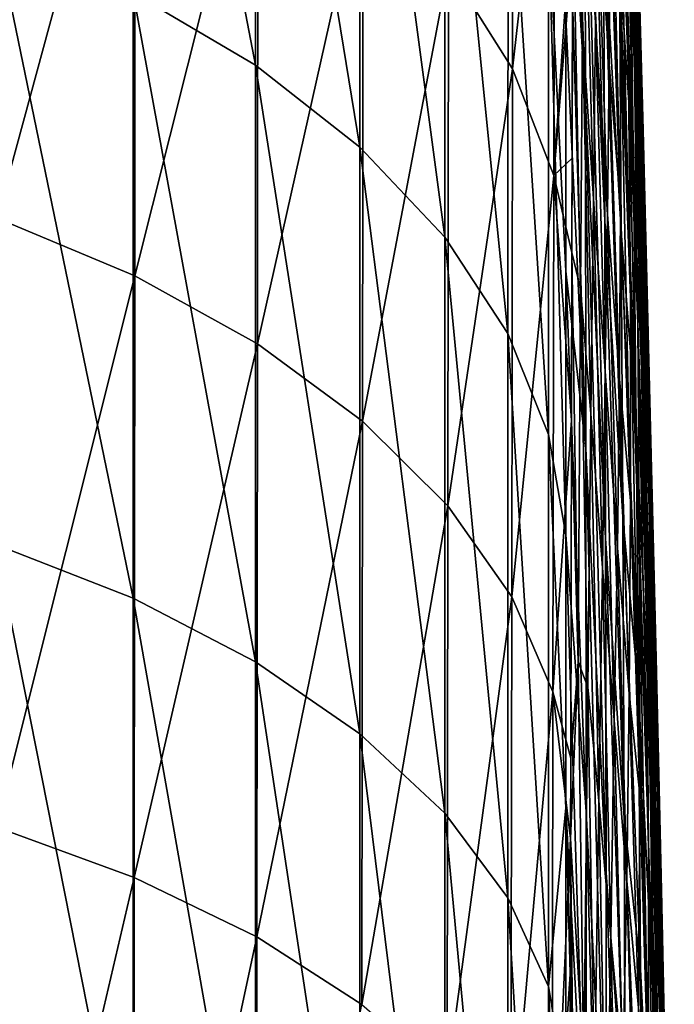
# Model space of a CAD drawing. Header units: metres. Extents: x -22 to 72, y -222 to 22.
# Tile 406 of 410: x 70.54 to 72.16, y 9.88 to 12.31. Entities that reach past the tile are written whole.
import ezdxf

# ---------------------------------------------------------------- set-up
doc = ezdxf.new("R2010")
doc.units = ezdxf.units.M
doc.layers.add('solid_509499_SW0002_01', color=7, linetype='CONTINUOUS')

msp = doc.modelspace()

# ---------------------------------------------------------------- linework, layer by layer
at = {"layer": 'solid_509499_SW0002_01'}
for points in [[(70.823746, 12.376249, 51.914585), (70.823776, 13.768952, 53.089268), (71.125404, 12.198057, 52.146168)], [(70.823776, 13.768952, 53.089268), (71.125435, 13.570704, 53.303917), (71.125404, 12.198057, 52.146168)], [(71.936096, 13.672876, 58.500755), (71.984238, 12.554949, 59.706535), (71.987038, 11.813979, 58.868626)], [(71.938133, 12.912859, 57.617302), (71.936096, 13.672876, 58.500755), (71.987038, 11.813979, 58.868626)], [(71.125404, 12.198057, 52.146168), (71.125435, 13.570704, 53.303917), (71.383301, 11.995923, 52.408871)], [(71.125435, 13.570704, 53.303917), (71.383339, 13.345822, 53.547417), (71.383301, 11.995923, 52.408871)], [(72.033249, 13.588424, 66.653259), (72.059914, 12.810053, 68.013206), (72.071213, 12.286822, 67.180344)], [(72.042542, 13.072153, 65.771751), (72.033249, 13.588424, 66.653259), (72.071213, 12.286822, 67.180344)], [(71.891129, 12.913919, 55.32803), (71.891228, 13.485267, 55.937668), (71.93972, 12.105434, 56.777237)], [(71.891228, 13.485267, 55.937668), (71.938133, 12.912859, 57.617302), (71.93972, 12.105434, 56.777237)], [(71.601791, 12.439384, 82.782433), (71.759697, 12.188575, 82.484985), (71.7621, 13.398686, 81.375877)], [(71.7621, 13.398686, 81.375877), (71.759697, 12.188575, 82.484985), (71.864365, 13.110244, 81.088371)], [(71.997192, 13.388395, 75.994904), (72.000168, 12.96102, 76.535797), (72.026024, 12.293611, 75.990044)], [(72.022408, 12.78368, 75.372925), (71.997192, 13.388395, 75.994904), (72.026024, 12.293611, 75.990044)], [(72.029007, 13.362249, 73.325073), (72.039307, 12.744676, 74.045219), (72.060478, 12.189832, 73.363426)], [(72.048576, 12.867214, 72.581108), (72.029007, 13.362249, 73.325073), (72.060478, 12.189832, 73.363426)], [(71.383301, 11.995923, 52.408871), (71.383339, 13.345822, 53.547417), (71.592377, 11.773809, 52.69754)], [(71.383339, 13.345822, 53.547417), (71.592422, 13.098712, 53.814991), (71.592377, 11.773809, 52.69754)], [(72.047531, 13.304113, 68.862236), (72.067886, 12.552633, 70.034973), (72.082146, 12.03791, 69.248238)], [(72.059914, 12.810053, 68.013206), (72.047531, 13.304113, 68.862236), (72.082146, 12.03791, 69.248238)], [(72.016769, 13.29033, 74.732285), (72.022408, 12.78368, 75.372925), (72.046181, 12.174357, 74.754227)], [(72.039307, 12.744676, 74.045219), (72.016769, 13.29033, 74.732285), (72.046181, 12.174357, 74.754227)], [(70.48835, 13.23308, 83.722015), (70.487343, 11.820639, 84.808525), (70.828888, 13.074386, 83.534485)], [(71.908249, 12.624433, 80.981422), (71.932129, 12.286229, 80.385384), (71.909882, 13.229339, 80.365494)], [(71.909882, 13.229339, 80.365494), (71.932129, 12.286229, 80.385384), (71.935791, 12.77364, 79.796211)], [(71.980812, 13.251794, 60.581791), (72.023262, 12.452865, 62.16013), (72.027969, 11.787945, 61.318478)], [(71.984238, 12.554949, 59.706535), (71.980812, 13.251794, 60.581791), (72.027969, 11.787945, 61.318478)], [(71.935791, 12.77364, 79.796211), (71.96402, 12.301952, 79.107048), (71.938713, 13.159308, 79.290352)], [(71.938713, 13.159308, 79.290352), (71.96402, 12.301952, 79.107048), (71.968376, 12.651888, 78.558372)], [(71.759697, 12.188575, 82.484985), (71.861725, 11.9261, 82.173515), (71.864365, 13.110244, 81.088371)], [(71.864365, 13.110244, 81.088371), (71.861725, 11.9261, 82.173515), (71.908249, 12.624433, 80.981422)], [(71.592377, 11.773809, 52.69754), (71.592422, 13.098712, 53.814991), (71.748543, 11.536068, 53.006527)], [(71.592422, 13.098712, 53.814991), (71.748596, 12.834217, 54.101398), (71.748543, 11.536068, 53.006527)], [(70.487343, 11.820639, 84.808525), (70.827721, 11.678723, 84.607719), (70.828888, 13.074386, 83.534485)], [(70.828888, 13.074386, 83.534485), (70.827721, 11.678723, 84.607719), (71.13179, 12.88667, 83.312378)], [(72.017761, 13.077444, 63.032307), (72.050903, 12.520374, 64.911209), (72.058342, 11.933513, 64.073837)], [(72.023262, 12.452865, 62.16013), (72.017761, 13.077444, 63.032307), (72.058342, 11.933513, 64.073837)], [(72.042542, 13.072153, 65.771751), (72.071213, 12.286822, 67.180344), (72.081436, 11.734462, 66.365562)], [(72.050903, 12.520374, 64.911209), (72.042542, 13.072153, 65.771751), (72.081436, 11.734462, 66.365562)], [(72.052444, 13.045321, 70.833733), (72.066887, 12.357474, 71.844505), (72.083931, 11.83262, 71.116493)], [(72.067886, 12.552633, 70.034973), (72.052444, 13.045321, 70.833733), (72.083931, 11.83262, 71.116493)], [(71.968376, 12.651888, 78.558372), (71.998245, 12.200803, 77.67025), (71.971313, 12.979148, 78.047585)], [(71.971313, 12.979148, 78.047585), (71.998245, 12.200803, 77.67025), (72.000259, 12.574145, 77.095772)], [(72.02623, 11.848681, 76.630295), (72.026024, 12.293611, 75.990044), (72.000168, 12.96102, 76.535797)], [(72.000259, 12.574145, 77.095772), (72.02623, 11.848681, 76.630295), (72.000168, 12.96102, 76.535797)], [(71.89106, 12.315108, 54.745453), (71.891129, 12.913919, 55.32803), (71.940857, 11.252901, 55.983265)], [(71.891129, 12.913919, 55.32803), (71.93972, 12.105434, 56.777237), (71.940857, 11.252901, 55.983265)], [(71.938133, 12.912859, 57.617302), (71.987038, 11.813979, 58.868626), (71.98922, 11.030635, 58.07058)], [(71.93972, 12.105434, 56.777237), (71.938133, 12.912859, 57.617302), (71.98922, 11.030635, 58.07058)], [(70.827721, 11.678723, 84.607719), (71.130432, 11.5109, 84.369987), (71.13179, 12.88667, 83.312378)], [(71.13179, 12.88667, 83.312378), (71.130432, 11.5109, 84.369987), (71.391113, 12.673612, 83.060043)], [(72.048576, 12.867214, 72.581108), (72.060478, 12.189832, 73.363426), (72.080284, 11.625388, 72.687828)], [(72.066887, 12.357474, 71.844505), (72.048576, 12.867214, 72.581108), (72.080284, 11.625388, 72.687828)], [(71.748543, 11.536068, 53.006527), (71.748596, 12.834217, 54.101398), (71.84874, 11.287358, 53.329769)], [(71.748596, 12.834217, 54.101398), (71.848801, 12.557522, 54.401024), (71.84874, 11.287358, 53.329769)], [(72.059914, 12.810053, 68.013206), (72.082146, 12.03791, 69.248238), (72.095207, 11.500927, 68.475082)], [(72.071213, 12.286822, 67.180344), (72.059914, 12.810053, 68.013206), (72.095207, 11.500927, 68.475082)], [(71.932129, 12.286229, 80.385384), (71.959213, 11.8681, 79.705887), (71.935791, 12.77364, 79.796211)], [(71.935791, 12.77364, 79.796211), (71.959213, 11.8681, 79.705887), (71.96402, 12.301952, 79.107048)], [(72.022408, 12.78368, 75.372925), (72.026024, 12.293611, 75.990044), (72.0504, 11.624724, 75.445824)], [(72.046181, 12.174357, 74.754227), (72.022408, 12.78368, 75.372925), (72.0504, 11.624724, 75.445824)], [(72.039307, 12.744676, 74.045219), (72.046181, 12.174357, 74.754227), (72.068504, 11.560111, 74.139389)], [(72.060478, 12.189832, 73.363426), (72.039307, 12.744676, 74.045219), (72.068504, 11.560111, 74.139389)], [(71.130432, 11.5109, 84.369987), (71.389542, 11.320457, 84.099976), (71.391113, 12.673612, 83.060043)], [(71.391113, 12.673612, 83.060043), (71.389542, 11.320457, 84.099976), (71.601791, 12.439384, 82.782433)], [(71.96402, 12.301952, 79.107048), (71.994141, 11.829342, 78.27182), (71.968376, 12.651888, 78.558372)], [(71.968376, 12.651888, 78.558372), (71.994141, 11.829342, 78.27182), (71.998245, 12.200803, 77.67025)], [(71.861725, 11.9261, 82.173515), (71.907906, 12.491848, 81.108818), (71.908249, 12.624433, 80.981422)], [(71.906044, 11.735909, 81.7882), (71.927307, 11.64721, 81.09436), (71.908249, 12.624433, 80.981422)], [(71.906593, 11.968211, 81.587517), (71.906044, 11.735909, 81.7882), (71.908249, 12.624433, 80.981422)], [(71.906593, 11.968211, 81.587517), (71.908249, 12.624433, 80.981422), (71.907906, 12.491848, 81.108818)], [(71.908249, 12.624433, 80.981422), (71.927307, 11.64721, 81.09436), (71.932129, 12.286229, 80.385384)], [(71.998245, 12.200803, 77.67025), (72.02623, 11.848681, 76.630295), (72.000259, 12.574145, 77.095772)], [(71.84874, 11.287358, 53.329769), (71.848801, 12.557522, 54.401024), (71.890976, 11.040292, 53.666359)], [(71.848801, 12.557522, 54.401024), (71.89106, 12.315108, 54.745453), (71.891006, 11.690126, 54.191166)], [(71.848801, 12.557522, 54.401024), (71.891006, 11.690126, 54.191166), (71.890976, 11.040292, 53.666359)], [(71.984238, 12.554949, 59.706535), (72.027969, 11.787945, 61.318478), (72.031898, 11.08384, 60.509686)], [(71.987038, 11.813979, 58.868626), (71.984238, 12.554949, 59.706535), (72.031898, 11.08384, 60.509686)], [(72.067886, 12.552633, 70.034973), (72.083931, 11.83262, 71.116493), (72.099716, 11.292303, 70.398277)], [(72.082146, 12.03791, 69.248238), (72.067886, 12.552633, 70.034973), (72.099716, 11.292303, 70.398277)], [(70.484215, 11.016275, 50.660713), (70.484238, 12.527008, 51.718658), (70.82373, 10.883712, 50.869381)], [(70.484238, 12.527008, 51.718658), (70.823746, 12.376249, 51.914585), (70.82373, 10.883712, 50.869381)], [(72.050903, 12.520374, 64.911209), (72.081436, 11.734462, 66.365562), (72.090591, 11.153131, 65.570702)], [(72.058342, 11.933513, 64.073837), (72.050903, 12.520374, 64.911209), (72.090591, 11.153131, 65.570702)], [(71.861725, 11.9261, 82.173515), (71.906593, 11.968211, 81.587517), (71.907906, 12.491848, 81.108818)], [(72.023262, 12.452865, 62.16013), (72.058342, 11.933513, 64.073837), (72.064842, 11.312135, 63.261749)], [(72.027969, 11.787945, 61.318478), (72.023262, 12.452865, 62.16013), (72.064842, 11.312135, 63.261749)], [(71.389542, 11.320457, 84.099976), (71.599983, 11.111123, 83.802971), (71.601791, 12.439384, 82.782433)], [(71.601791, 12.439384, 82.782433), (71.599983, 11.111123, 83.802971), (71.759697, 12.188575, 82.484985)], [(70.82373, 10.883712, 50.869381), (70.823746, 12.376249, 51.914585), (71.125389, 10.727021, 51.11602)], [(70.823746, 12.376249, 51.914585), (71.125404, 12.198057, 52.146168), (71.125389, 10.727021, 51.11602)], [(72.066887, 12.357474, 71.844505), (72.080284, 11.625388, 72.687828), (72.098717, 11.050975, 72.019295)], [(72.083931, 11.83262, 71.116493), (72.066887, 12.357474, 71.844505), (72.098717, 11.050975, 72.019295)], [(71.891006, 11.690126, 54.191166), (71.89106, 12.315108, 54.745453), (71.940857, 11.252901, 55.983265)], [(71.927307, 11.64721, 81.09436), (71.953041, 11.338548, 80.387215), (71.932129, 12.286229, 80.385384)], [(71.932129, 12.286229, 80.385384), (71.953041, 11.338548, 80.387215), (71.959213, 11.8681, 79.705887)], [(71.959213, 11.8681, 79.705887), (71.988029, 11.443, 78.912613), (71.96402, 12.301952, 79.107048)], [(71.96402, 12.301952, 79.107048), (71.988029, 11.443, 78.912613), (71.994141, 11.829342, 78.27182)], [(72.05072, 11.123763, 76.163803), (72.0504, 11.624724, 75.445824), (72.026024, 12.293611, 75.990044)], [(72.02623, 11.848681, 76.630295), (72.05072, 11.123763, 76.163803), (72.026024, 12.293611, 75.990044)], [(72.071213, 12.286822, 67.180344), (72.095207, 11.500927, 68.475082), (72.107086, 10.941554, 67.717033)], [(72.081436, 11.734462, 66.365562), (72.071213, 12.286822, 67.180344), (72.107086, 10.941554, 67.717033)], [(71.125389, 10.727021, 51.11602), (71.125404, 12.198057, 52.146168), (71.383293, 10.549274, 51.395802)], [(71.125404, 12.198057, 52.146168), (71.383301, 11.995923, 52.408871), (71.383293, 10.549274, 51.395802)], [(71.599983, 11.111123, 83.802971), (71.757629, 10.887002, 83.484802), (71.759697, 12.188575, 82.484985)], [(71.759697, 12.188575, 82.484985), (71.757629, 10.887002, 83.484802), (71.861725, 11.9261, 82.173515)], [(71.994141, 11.829342, 78.27182), (72.02372, 11.423559, 77.289024), (71.998245, 12.200803, 77.67025)], [(71.998245, 12.200803, 77.67025), (72.02372, 11.423559, 77.289024), (72.02623, 11.848681, 76.630295)], [(72.060478, 12.189832, 73.363426), (72.068504, 11.560111, 74.139389), (72.089394, 10.940642, 73.528969)], [(72.080284, 11.625388, 72.687828), (72.060478, 12.189832, 73.363426), (72.089394, 10.940642, 73.528969)], [(72.046181, 12.174357, 74.754227), (72.0504, 11.624724, 75.445824), (72.073303, 10.954225, 74.903351)], [(72.068504, 11.560111, 74.139389), (72.046181, 12.174357, 74.754227), (72.073303, 10.954225, 74.903351)], [(71.93972, 12.105434, 56.777237), (71.98922, 11.030635, 58.07058), (71.990776, 10.206832, 57.314754)], [(71.940857, 11.252901, 55.983265), (71.93972, 12.105434, 56.777237), (71.990776, 10.206832, 57.314754)], [(72.082146, 12.03791, 69.248238), (72.099716, 11.292303, 70.398277), (72.114235, 10.736239, 69.691002)], [(72.095207, 11.500927, 68.475082), (72.082146, 12.03791, 69.248238), (72.114235, 10.736239, 69.691002)], [(71.383293, 10.549274, 51.395802), (71.383301, 11.995923, 52.408871), (71.592377, 10.353954, 51.703239)], [(71.383301, 11.995923, 52.408871), (71.592377, 11.773809, 52.69754), (71.592377, 10.353954, 51.703239)], [(71.861725, 11.9261, 82.173515), (71.906044, 11.735909, 81.7882), (71.906593, 11.968211, 81.587517)], [(71.757629, 10.887002, 83.484802), (71.859398, 10.652483, 83.151695), (71.861725, 11.9261, 82.173515)], [(71.861725, 11.9261, 82.173515), (71.859398, 10.652483, 83.151695), (71.905121, 11.322745, 82.128563)], [(71.861725, 11.9261, 82.173515), (71.905121, 11.322745, 82.128563), (71.906044, 11.735909, 81.7882)], [(72.058342, 11.933513, 64.073837), (72.090591, 11.153131, 65.570702), (72.098663, 10.543104, 64.797546)], [(72.064842, 11.312135, 63.261749), (72.058342, 11.933513, 64.073837), (72.098663, 10.543104, 64.797546)], [(71.953041, 11.338548, 80.387215), (71.9814, 10.958553, 79.598816), (71.959213, 11.8681, 79.705887)], [(71.959213, 11.8681, 79.705887), (71.9814, 10.958553, 79.598816), (71.988029, 11.443, 78.912613)], [(72.02372, 11.423559, 77.289024), (72.05072, 11.123763, 76.163803), (72.02623, 11.848681, 76.630295)], [(71.988029, 11.443, 78.912613), (72.018509, 11.007467, 77.9776), (71.994141, 11.829342, 78.27182)], [(71.994141, 11.829342, 78.27182), (72.018509, 11.007467, 77.9776), (72.02372, 11.423559, 77.289024)], [(72.083931, 11.83262, 71.116493), (72.098717, 11.050975, 72.019295), (72.115791, 10.466263, 71.358681)], [(72.099716, 11.292303, 70.398277), (72.083931, 11.83262, 71.116493), (72.115791, 10.466263, 71.358681)], [(70.487343, 11.820639, 84.808525), (70.486618, 10.319378, 85.768608), (70.827721, 11.678723, 84.607719)], [(71.987038, 11.813979, 58.868626), (72.031898, 11.08384, 60.509686), (72.035042, 10.341864, 59.735958)], [(71.98922, 11.030635, 58.07058), (71.987038, 11.813979, 58.868626), (72.035042, 10.341864, 59.735958)], [(71.592377, 11.773809, 52.69754), (71.748543, 11.536068, 53.006527), (71.748543, 10.144889, 52.03231)], [(71.592377, 10.353954, 51.703239), (71.592377, 11.773809, 52.69754), (71.748543, 10.144889, 52.03231)], [(72.027969, 11.787945, 61.318478), (72.064842, 11.312135, 63.261749), (72.070419, 10.656942, 62.47694)], [(72.031898, 11.08384, 60.509686), (72.027969, 11.787945, 61.318478), (72.070419, 10.656942, 62.47694)], [(71.905121, 11.322745, 82.128563), (71.921432, 10.726868, 81.977768), (71.906044, 11.735909, 81.7882)], [(71.906044, 11.735909, 81.7882), (71.921432, 10.726868, 81.977768), (71.927307, 11.64721, 81.09436)], [(72.081436, 11.734462, 66.365562), (72.107086, 10.941554, 67.717033), (72.117775, 10.359753, 66.975533)], [(72.090591, 11.153131, 65.570702), (72.081436, 11.734462, 66.365562), (72.117775, 10.359753, 66.975533)], [(70.486618, 10.319378, 85.768608), (70.826843, 10.195354, 85.556046), (70.827721, 11.678723, 84.607719)], [(70.827721, 11.678723, 84.607719), (70.826843, 10.195354, 85.556046), (71.130432, 11.5109, 84.369987)], [(71.890976, 11.040292, 53.666359), (71.891006, 11.690126, 54.191166), (71.941536, 10.357738, 55.237923)], [(71.891006, 11.690126, 54.191166), (71.940857, 11.252901, 55.983265), (71.941536, 10.357738, 55.237923)], [(71.921432, 10.726868, 81.977768), (71.94516, 10.664433, 81.181137), (71.927307, 11.64721, 81.09436)], [(71.927307, 11.64721, 81.09436), (71.94516, 10.664433, 81.181137), (71.953041, 11.338548, 80.387215)], [(72.073723, 10.399476, 75.696205), (72.073303, 10.954225, 74.903351), (72.0504, 11.624724, 75.445824)], [(72.05072, 11.123763, 76.163803), (72.073723, 10.399476, 75.696205), (72.0504, 11.624724, 75.445824)], [(72.080284, 11.625388, 72.687828), (72.089394, 10.940642, 73.528969), (72.108849, 10.315676, 72.923492)], [(72.098717, 11.050975, 72.019295), (72.080284, 11.625388, 72.687828), (72.108849, 10.315676, 72.923492)], [(72.068504, 11.560111, 74.139389), (72.073303, 10.954225, 74.903351), (72.094727, 10.28198, 74.362839)], [(72.089394, 10.940642, 73.528969), (72.068504, 11.560111, 74.139389), (72.094727, 10.28198, 74.362839)], [(71.748543, 11.536068, 53.006527), (71.84874, 11.287358, 53.329769), (71.848732, 9.926177, 52.376564)], [(71.748543, 10.144889, 52.03231), (71.748543, 11.536068, 53.006527), (71.848732, 9.926177, 52.376564)], [(70.826843, 10.195354, 85.556046), (71.129372, 10.048726, 85.304459), (71.130432, 11.5109, 84.369987)], [(71.130432, 11.5109, 84.369987), (71.129372, 10.048726, 85.304459), (71.389542, 11.320457, 84.099976)], [(72.095207, 11.500927, 68.475082), (72.114235, 10.736239, 69.691002), (72.127495, 10.16421, 68.995773)], [(72.107086, 10.941554, 67.717033), (72.095207, 11.500927, 68.475082), (72.127495, 10.16421, 68.995773)], [(71.9814, 10.958553, 79.598816), (72.010742, 10.583389, 78.706062), (71.988029, 11.443, 78.912613)], [(71.988029, 11.443, 78.912613), (72.010742, 10.583389, 78.706062), (72.018509, 11.007467, 77.9776)], [(72.018509, 11.007467, 77.9776), (72.047737, 10.647767, 76.903473), (72.02372, 11.423559, 77.289024)], [(72.02372, 11.423559, 77.289024), (72.047737, 10.647767, 76.903473), (72.05072, 11.123763, 76.163803)], [(71.94516, 10.664433, 81.181137), (71.972832, 10.383947, 80.365753), (71.953041, 11.338548, 80.387215)], [(71.953041, 11.338548, 80.387215), (71.972832, 10.383947, 80.365753), (71.9814, 10.958553, 79.598816)], [(71.129372, 10.048726, 85.304459), (71.388275, 9.882364, 85.018791), (71.389542, 11.320457, 84.099976)], [(71.389542, 11.320457, 84.099976), (71.388275, 9.882364, 85.018791), (71.599983, 11.111123, 83.802971)], [(71.859398, 10.652483, 83.151695), (71.903419, 10.489614, 82.756012), (71.905121, 11.322745, 82.128563)], [(71.903419, 10.489614, 82.756012), (71.921432, 10.726868, 81.977768), (71.905121, 11.322745, 82.128563)], [(72.064842, 11.312135, 63.261749), (72.098663, 10.543104, 64.797546), (72.105659, 9.904773, 64.047768)], [(72.070419, 10.656942, 62.47694), (72.064842, 11.312135, 63.261749), (72.105659, 9.904773, 64.047768)], [(71.848732, 9.926177, 52.376564), (71.84874, 11.287358, 53.329769), (71.890968, 10.366997, 53.172115)], [(71.84874, 11.287358, 53.329769), (71.890976, 11.040292, 53.666359), (71.890968, 10.366997, 53.172115)], [(72.099716, 11.292303, 70.398277), (72.115791, 10.466263, 71.358681), (72.1315, 9.870964, 70.70681)], [(72.114235, 10.736239, 69.691002), (72.099716, 11.292303, 70.398277), (72.1315, 9.870964, 70.70681)], [(71.940857, 11.252901, 55.983265), (71.990776, 10.206832, 57.314754), (71.991707, 9.344646, 56.60334)], [(71.941536, 10.357738, 55.237923), (71.940857, 11.252901, 55.983265), (71.991707, 9.344646, 56.60334)], [(72.090591, 11.153131, 65.570702), (72.117775, 10.359753, 66.975533), (72.127281, 9.755574, 66.251968)], [(72.098663, 10.543104, 64.797546), (72.090591, 11.153131, 65.570702), (72.127281, 9.755574, 66.251968)], [(72.047737, 10.647767, 76.903473), (72.073723, 10.399476, 75.696205), (72.05072, 11.123763, 76.163803)], [(71.388275, 9.882364, 85.018791), (71.598488, 9.69953, 84.704628), (71.599983, 11.111123, 83.802971)], [(71.599983, 11.111123, 83.802971), (71.598488, 9.69953, 84.704628), (71.757629, 10.887002, 83.484802)], [(72.031898, 11.08384, 60.509686), (72.070419, 10.656942, 62.47694), (72.075066, 9.968769, 61.721317)], [(72.035042, 10.341864, 59.735958), (72.031898, 11.08384, 60.509686), (72.075066, 9.968769, 61.721317)], [(72.098717, 11.050975, 72.019295), (72.108849, 10.315676, 72.923492), (72.126854, 9.684958, 72.323486)], [(72.115791, 10.466263, 71.358681), (72.098717, 11.050975, 72.019295), (72.126854, 9.684958, 72.323486)], [(71.890968, 10.366997, 53.172115), (71.890976, 11.040292, 53.666359), (71.941765, 9.422589, 54.543545)], [(71.890976, 11.040292, 53.666359), (71.941536, 10.357738, 55.237923), (71.941765, 9.422589, 54.543545)], [(71.98922, 11.030635, 58.07058), (72.035042, 10.341864, 59.735958), (72.037399, 9.563475, 58.999359)], [(71.990776, 10.206832, 57.314754), (71.98922, 11.030635, 58.07058), (72.037399, 9.563475, 58.999359)], [(70.484184, 9.416721, 49.742493), (70.484215, 11.016275, 50.660713), (70.823715, 9.30343, 49.962208)], [(70.484215, 11.016275, 50.660713), (70.82373, 10.883712, 50.869381), (70.823715, 9.30343, 49.962208)], [(72.010742, 10.583389, 78.706062), (72.041489, 10.186903, 77.675011), (72.018509, 11.007467, 77.9776)], [(72.018509, 11.007467, 77.9776), (72.041489, 10.186903, 77.675011), (72.047737, 10.647767, 76.903473)], [(71.972832, 10.383947, 80.365753), (72.002357, 10.046319, 79.473755), (71.9814, 10.958553, 79.598816)], [(71.9814, 10.958553, 79.598816), (72.002357, 10.046319, 79.473755), (72.010742, 10.583389, 78.706062)], [(72.095245, 9.675902, 75.227379), (72.094727, 10.28198, 74.362839), (72.073303, 10.954225, 74.903351)], [(72.073723, 10.399476, 75.696205), (72.095245, 9.675902, 75.227379), (72.073303, 10.954225, 74.903351)], [(72.089394, 10.940642, 73.528969), (72.094727, 10.28198, 74.362839), (72.114677, 9.607865, 73.824486)], [(72.108849, 10.315676, 72.923492), (72.089394, 10.940642, 73.528969), (72.114677, 9.607865, 73.824486)], [(72.107086, 10.941554, 67.717033), (72.127495, 10.16421, 68.995773), (72.139496, 9.576059, 68.31366)], [(72.117775, 10.359753, 66.975533), (72.107086, 10.941554, 67.717033), (72.139496, 9.576059, 68.31366)], [(70.823715, 9.30343, 49.962208), (70.82373, 10.883712, 50.869381), (71.125389, 9.169511, 50.221905)], [(70.82373, 10.883712, 50.869381), (71.125389, 10.727021, 51.11602), (71.125389, 9.169511, 50.221905)], [(71.598488, 9.69953, 84.704628), (71.75589, 9.503804, 84.368126), (71.757629, 10.887002, 83.484802)], [(71.757629, 10.887002, 83.484802), (71.75589, 9.503804, 84.368126), (71.859398, 10.652483, 83.151695)], [(72.114235, 10.736239, 69.691002), (72.1315, 9.870964, 70.70681), (72.145844, 9.264837, 70.064461)], [(72.127495, 10.16421, 68.995773), (72.114235, 10.736239, 69.691002), (72.145844, 9.264837, 70.064461)], [(71.125389, 10.727021, 51.11602), (71.383293, 10.549274, 51.395802), (71.383308, 9.01759, 50.516502)], [(71.125389, 9.169511, 50.221905), (71.125389, 10.727021, 51.11602), (71.383308, 9.01759, 50.516502)], [(71.903038, 10.291398, 82.894699), (71.935707, 9.718751, 82.130684), (71.921432, 10.726868, 81.977768)], [(71.903419, 10.489614, 82.756012), (71.903038, 10.291398, 82.894699), (71.921432, 10.726868, 81.977768)], [(71.921432, 10.726868, 81.977768), (71.935707, 9.718751, 82.130684), (71.94516, 10.664433, 81.181137)], [(71.935707, 9.718751, 82.130684), (71.962013, 9.671824, 81.237503), (71.94516, 10.664433, 81.181137)], [(71.94516, 10.664433, 81.181137), (71.962013, 9.671824, 81.237503), (71.972832, 10.383947, 80.365753)], [(72.070419, 10.656942, 62.47694), (72.105659, 9.904773, 64.047768), (72.11158, 9.238639, 63.322964)], [(72.075066, 9.968769, 61.721317), (72.070419, 10.656942, 62.47694), (72.11158, 9.238639, 63.322964)], [(71.75589, 9.503804, 84.368126), (71.857399, 9.299021, 84.015884), (71.859398, 10.652483, 83.151695)], [(71.859398, 10.652483, 83.151695), (71.857399, 9.299021, 84.015884), (71.903038, 10.291398, 82.894699)], [(71.859398, 10.652483, 83.151695), (71.903038, 10.291398, 82.894699), (71.903419, 10.489614, 82.756012)], [(72.041489, 10.186903, 77.675011), (72.070297, 9.873771, 76.513191), (72.047737, 10.647767, 76.903473)], [(72.047737, 10.647767, 76.903473), (72.070297, 9.873771, 76.513191), (72.073723, 10.399476, 75.696205)], [(72.002357, 10.046319, 79.473755), (72.032158, 9.724056, 78.486465), (72.010742, 10.583389, 78.706062)], [(72.010742, 10.583389, 78.706062), (72.032158, 9.724056, 78.486465), (72.041489, 10.186903, 77.675011)], [(71.383293, 10.549274, 51.395802), (71.592377, 10.353954, 51.703239), (71.592407, 8.850643, 50.840221)], [(71.383308, 9.01759, 50.516502), (71.383293, 10.549274, 51.395802), (71.592407, 8.850643, 50.840221)], [(72.098663, 10.543104, 64.797546), (72.127281, 9.755574, 66.251968), (72.135597, 9.129162, 65.547661)], [(72.105659, 9.904773, 64.047768), (72.098663, 10.543104, 64.797546), (72.135597, 9.129162, 65.547661)], [(72.115791, 10.466263, 71.358681), (72.126854, 9.684958, 72.323486), (72.143425, 9.048261, 71.729446)], [(72.1315, 9.870964, 70.70681), (72.115791, 10.466263, 71.358681), (72.143425, 9.048261, 71.729446)], [(72.070297, 9.873771, 76.513191), (72.095245, 9.675902, 75.227379), (72.073723, 10.399476, 75.696205)], [(71.848732, 9.926177, 52.376564), (71.890968, 10.366997, 53.172115), (71.890976, 9.671658, 52.709457)], [(71.890968, 10.366997, 53.172115), (71.941765, 9.422589, 54.543545), (71.941536, 8.450263, 53.902264)], [(71.890976, 9.671658, 52.709457), (71.890968, 10.366997, 53.172115), (71.941536, 8.450263, 53.902264)], [(71.962013, 9.671824, 81.237503), (71.991486, 9.42416, 80.319519), (71.972832, 10.383947, 80.365753)], [(71.972832, 10.383947, 80.365753), (71.991486, 9.42416, 80.319519), (72.002357, 10.046319, 79.473755)], [(71.592377, 10.353954, 51.703239), (71.748543, 10.144889, 52.03231), (71.748589, 8.671945, 51.186722)], [(71.592407, 8.850643, 50.840221), (71.592377, 10.353954, 51.703239), (71.748589, 8.671945, 51.186722)], [(71.941536, 10.357738, 55.237923), (71.991707, 9.344646, 56.60334), (71.99202, 8.446307, 55.938339)], [(71.941765, 9.422589, 54.543545), (71.941536, 10.357738, 55.237923), (71.99202, 8.446307, 55.938339)], [(72.035042, 10.341864, 59.735958), (72.075066, 9.968769, 61.721317), (72.078781, 9.248579, 60.99667)], [(72.037399, 9.563475, 58.999359), (72.035042, 10.341864, 59.735958), (72.078781, 9.248579, 60.99667)], [(72.117775, 10.359753, 66.975533), (72.139496, 9.576059, 68.31366), (72.15023, 8.971696, 67.64566)], [(72.127281, 9.755574, 66.251968), (72.117775, 10.359753, 66.975533), (72.15023, 8.971696, 67.64566)], [(70.486618, 10.319378, 85.768608), (70.486092, 8.740569, 86.595108), (70.826843, 10.195354, 85.556046)], [(72.108849, 10.315676, 72.923492), (72.114677, 9.607865, 73.824486), (72.133148, 8.931767, 73.28849)], [(72.126854, 9.684958, 72.323486), (72.108849, 10.315676, 72.923492), (72.133148, 8.931767, 73.28849)], [(71.857399, 9.299021, 84.015884), (71.902466, 9.969158, 83.111511), (71.903038, 10.291398, 82.894699)], [(71.901436, 9.356019, 83.497581), (71.914627, 9.22626, 83.128967), (71.903038, 10.291398, 82.894699)], [(71.901436, 9.356019, 83.497581), (71.903038, 10.291398, 82.894699), (71.902466, 9.969158, 83.111511)], [(71.903038, 10.291398, 82.894699), (71.914627, 9.22626, 83.128967), (71.935707, 9.718751, 82.130684)], [(72.11528, 8.95312, 74.757233), (72.114677, 9.607865, 73.824486), (72.094727, 10.28198, 74.362839)], [(72.095245, 9.675902, 75.227379), (72.11528, 8.95312, 74.757233), (72.094727, 10.28198, 74.362839)], [(70.486092, 8.740569, 86.595108), (70.826172, 8.635413, 86.372383), (70.826843, 10.195354, 85.556046)], [(70.826843, 10.195354, 85.556046), (70.826172, 8.635413, 86.372383), (71.129372, 10.048726, 85.304459)], [(71.990776, 10.206832, 57.314754), (72.037399, 9.563475, 58.999359), (72.038971, 8.75028, 58.301804)], [(71.991707, 9.344646, 56.60334), (71.990776, 10.206832, 57.314754), (72.038971, 8.75028, 58.301804)], [(72.032158, 9.724056, 78.486465), (72.06308, 9.368282, 77.363388), (72.041489, 10.186903, 77.675011)], [(72.041489, 10.186903, 77.675011), (72.06308, 9.368282, 77.363388), (72.070297, 9.873771, 76.513191)], [(72.127495, 10.16421, 68.995773), (72.145844, 9.264837, 70.064461), (72.158821, 8.647685, 69.432381)], [(72.139496, 9.576059, 68.31366), (72.127495, 10.16421, 68.995773), (72.158821, 8.647685, 69.432381)], [(71.748543, 10.144889, 52.03231), (71.848732, 9.926177, 52.376564), (71.848801, 8.484996, 51.549206)], [(71.748589, 8.671945, 51.186722), (71.748543, 10.144889, 52.03231), (71.848801, 8.484996, 51.549206)], [(70.826172, 8.635413, 86.372383), (71.128532, 8.511121, 86.108856), (71.129372, 10.048726, 85.304459)], [(71.129372, 10.048726, 85.304459), (71.128532, 8.511121, 86.108856), (71.388275, 9.882364, 85.018791)], [(71.991486, 9.42416, 80.319519), (72.022087, 9.132729, 79.329506), (72.002357, 10.046319, 79.473755)], [(72.002357, 10.046319, 79.473755), (72.022087, 9.132729, 79.329506), (72.032158, 9.724056, 78.486465)], [(71.857399, 9.299021, 84.015884), (71.901436, 9.356019, 83.497581), (71.902466, 9.969158, 83.111511)], [(72.075066, 9.968769, 61.721317), (72.11158, 9.238639, 63.322964), (72.116425, 8.545318, 62.624619)], [(72.078781, 9.248579, 60.99667), (72.075066, 9.968769, 61.721317), (72.116425, 8.545318, 62.624619)], [(71.848732, 9.926177, 52.376564), (71.890976, 9.671658, 52.709457), (71.891006, 8.955712, 52.279385)], [(71.848801, 8.484996, 51.549206), (71.848732, 9.926177, 52.376564), (71.891006, 8.955712, 52.279385)], [(72.105659, 9.904773, 64.047768), (72.135597, 9.129162, 65.547661), (72.142723, 8.480743, 64.863838)], [(72.11158, 9.238639, 63.322964), (72.105659, 9.904773, 64.047768), (72.142723, 8.480743, 64.863838)]]:
    msp.add_3dface(points, dxfattribs=at)

doc.saveas('drawing.dxf')
